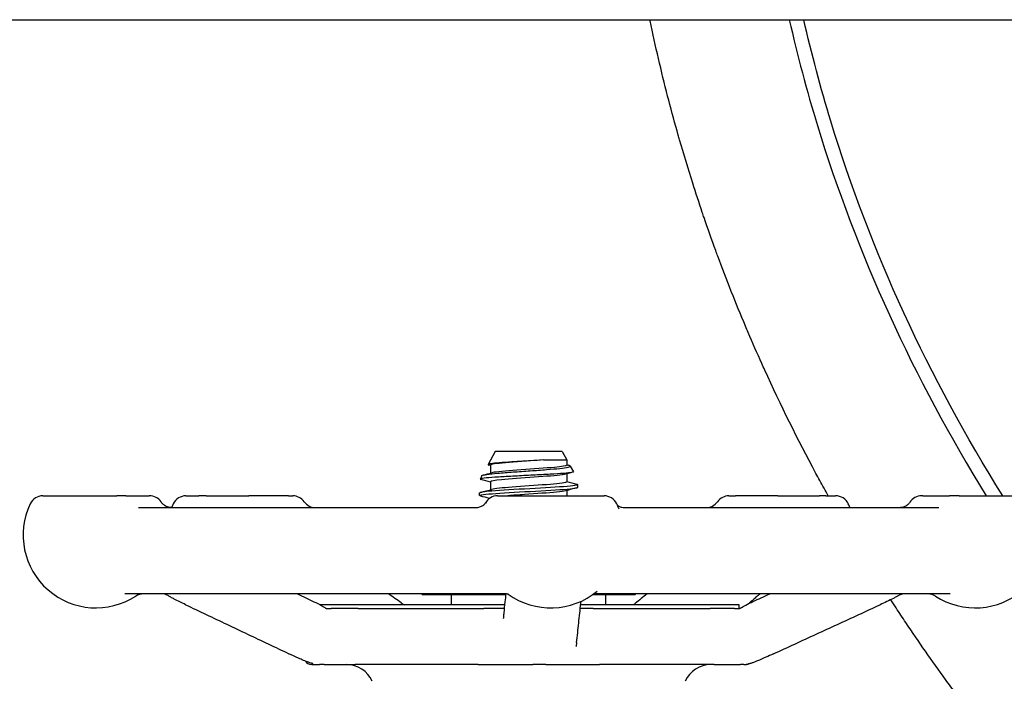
# Model space of a CAD drawing. Header units: inches. Extents: x 24 to 1128, y -69 to 748.
# Tile 557 of 656: x 960.77 to 965.15, y 307.66 to 310.61. Entities that reach past the tile are written whole.
import ezdxf

# ---------------------------------------------------------------- set-up
doc = ezdxf.new("R2010")
doc.units = ezdxf.units.IN
doc.header["$LTSCALE"] = 32
doc.header["$MEASUREMENT"] = 0
doc.layers.add('Visible (ANSI)', color=7, linetype='Continuous', lineweight=30)

msp = doc.modelspace()

# ---------------------------------------------------------------- linework, layer by layer
at = {"layer": 'Visible (ANSI)'}
for p, q in [((902.45453, 310.60867), (979.45453, 310.60867)), ((962.88536, 308.68267), (962.85328, 308.62464)), ((963.1837, 308.68267), (962.88536, 308.68267)), ((963.1837, 308.68267), (963.20453, 308.645)), ((962.86453, 308.62173), (962.86453, 308.5862)), ((963.10088, 308.645), (963.20453, 308.645)), ((963.20453, 308.645), (963.20453, 308.62173)), ((963.21954, 308.61785), (963.23372, 308.59221)), ((962.8256, 308.5746), (962.81741, 308.55978)), ((963.20453, 308.58312), (963.20453, 308.54759)), ((962.86453, 308.54759), (962.86453, 308.51206)), ((963.25328, 308.52313), (963.25328, 308.53499)), ((960.86854, 308.48517), (961.19821, 308.48517)), ((961.23882, 308.48517), (961.19821, 308.48517)), ((961.23882, 308.48517), (961.34231, 308.48517)), ((961.34407, 308.48517), (961.34231, 308.48517)), ((961.50663, 308.48517), (961.56468, 308.48517)), ((961.59653, 308.48517), (961.56468, 308.48517)), ((961.59653, 308.48517), (961.78716, 308.48517)), ((961.96351, 308.48517), (961.78716, 308.48517)), ((961.96351, 308.48517), (961.98246, 308.48517)), ((962.81578, 308.48606), (962.81578, 308.49792)), ((962.89603, 308.48517), (962.89596, 308.48517)), ((962.89603, 308.48517), (963.37036, 308.48517)), ((963.20453, 308.50898), (963.20453, 308.48517)), ((963.92697, 308.48517), (963.95583, 308.48517)), ((964.1449, 308.48517), (963.95583, 308.48517)), ((964.1449, 308.48517), (964.33017, 308.48517)), ((964.35879, 308.48517), (964.33017, 308.48517)), ((964.35879, 308.48517), (964.40281, 308.48517)), ((964.7918, 308.48517), (964.78639, 308.48517)), ((964.7918, 308.48517), (964.91076, 308.48517)), ((964.95313, 308.48517), (964.91076, 308.48517)), ((964.95313, 308.48517), (965.2615, 308.48517)), ((961.29561, 308.43267), (962.79832, 308.43267)), ((963.46066, 308.43267), (964.86231, 308.43267)), ((962.92829, 308.04767), (961.23363, 308.04767)), ((962.55953, 308.04554), (962.5564, 308.04767)), ((962.55953, 308.04554), (962.58189, 308.04554)), ((962.58189, 308.04554), (962.93292, 308.04554)), ((962.69078, 307.99829), (962.69078, 308.04554)), ((962.93292, 308.04554), (962.93354, 308.04554)), ((963.32186, 308.04554), (963.38557, 308.04554)), ((964.91303, 308.04767), (963.33234, 308.04767)), ((963.37828, 307.99829), (963.37828, 308.04554)), ((963.38557, 308.04554), (963.50953, 308.04554)), ((963.50953, 308.04554), (963.51266, 308.04767)), ((962.92845, 307.99829), (962.1059, 307.99829)), ((963.97203, 307.99829), (963.26614, 307.99829)), ((963.97203, 307.98283), (963.97203, 307.99829)), ((962.27448, 307.98267), (962.15317, 307.98267)), ((962.27448, 307.98267), (962.83403, 307.98267)), ((962.27448, 307.98267), (962.83403, 307.98267)), ((962.92678, 307.98267), (962.83403, 307.98267)), ((963.32164, 307.98267), (963.26445, 307.98267)), ((963.32164, 307.98267), (963.84356, 307.98267)), ((963.32164, 307.98267), (963.84356, 307.98267)), ((963.95242, 307.98267), (963.84356, 307.98267)), ((962.06879, 307.73267), (962.06578, 307.73267)), ((962.06879, 307.73267), (962.10178, 307.73267)), ((962.12257, 307.73267), (962.10178, 307.73267)), ((962.12257, 307.73267), (962.26051, 307.73267)), ((962.80867, 307.73267), (962.26051, 307.73267)), ((962.80867, 307.73267), (963.0524, 307.73267)), ((963.11103, 307.73267), (963.0524, 307.73267)), ((963.11103, 307.73267), (963.34939, 307.73267)), ((963.86068, 307.73267), (963.34939, 307.73267)), ((963.86068, 307.73267), (963.97832, 307.73267)), ((963.99377, 307.73267), (963.97832, 307.73267)), ((963.99377, 307.73267), (964.00462, 307.73267))]:
    msp.add_line(p, q, dxfattribs=at)
for centre, radius, start, end in [((960.86854, 308.42267), 0.0625, 90, 154.62307), ((961.34407, 308.42267), 0.0625, 34.46729, 90), ((961.50663, 308.42267), 0.0625, 90, 154.62307), ((961.98246, 308.42267), 0.0625, 35.45054, 90), ((962.89596, 308.42267), 0.0625, 90, 151.08084), ((963.37036, 308.42267), 0.0625, 25.37693, 90), ((963.92697, 308.42267), 0.0625, 90, 144.54946), ((964.40281, 308.42267), 0.0625, 25.37693, 90), ((964.7864, 308.42267), 0.0625, 90, 147.2743), ((961.10571, 308.31017), 0.325, 154.62307, 302.99589), ((961.7438, 308.31017), 0.325, 154.62307, 157.8564), ((962.08428, 308.49517), 0.0625, 215.45054, 270), ((963.13319, 308.31017), 0.325, 20.67071, 25.37693), ((963.82515, 308.49517), 0.0625, 270, 324.54946), ((964.16563, 308.31017), 0.325, 22.14322, 25.37693), ((965.02433, 308.31017), 0.325, 237.00411, 25.37693), ((961.31674, 307.98517), 0.0625, 90, 122.99589), ((963.13319, 308.31017), 0.325, 234.08441, 309.50864), ((964.8133, 307.98517), 0.0625, 57.00411, 90), ((964.16563, 308.31017), 0.325, 244.98517, 246.04872), ((962.06578, 307.76392), 0.03125, 210.66159, 270), ((962.22203, 307.60767), 0.125, 23.57818, 90), ((963.84703, 307.60767), 0.125, 90, 156.42182)]:
    msp.add_arc(centre, radius, start, end, dxfattribs=at)
for points, knots in [([(964.3698, 308.48517), (964.35717, 308.50787), (964.34465, 308.53064), (964.33224, 308.55347), (964.32648, 308.56406), (964.32075, 308.57467), (964.31505, 308.58529), (964.23401, 308.73607), (964.15774, 308.88978), (964.08668, 309.04601), (964.08229, 309.05566), (964.07792, 309.06531), (964.07358, 309.07498), (964.05286, 309.12103), (964.03259, 309.1673), (964.01279, 309.21378), (964.00887, 309.22297), (964.00497, 309.23217), (964.00109, 309.24138), (963.9576, 309.34457), (963.91638, 309.44875), (963.87754, 309.5538), (963.8745, 309.56203), (963.87147, 309.57027), (963.86845, 309.57851), (963.85056, 309.62741), (963.83319, 309.6765), (963.81634, 309.72575), (963.81368, 309.73353), (963.81103, 309.74131), (963.8084, 309.74909), (963.79378, 309.79228), (963.77957, 309.8356), (963.76576, 309.87904), (963.74531, 309.94335), (963.7257, 310.00812), (963.70693, 310.07334), (963.70497, 310.08018), (963.70301, 310.08701), (963.70106, 310.09386), (963.68638, 310.14547), (963.67226, 310.19727), (963.6587, 310.24924), (963.65709, 310.25545), (963.65547, 310.26166), (963.65387, 310.26788), (963.62521, 310.379), (963.59917, 310.49088), (963.57581, 310.60335), (963.57544, 310.60513), (963.57508, 310.6069), (963.57471, 310.60867)], [0.653635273, 0.653635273, 0.653635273, 0.653635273, 0.654907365, 0.654907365, 0.654907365, 0.65549729, 0.65549729, 0.65549729, 0.663872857, 0.663872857, 0.663872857, 0.664389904, 0.664389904, 0.664389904, 0.666853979, 0.666853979, 0.666853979, 0.667341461, 0.667341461, 0.667341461, 0.672803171, 0.672803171, 0.672803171, 0.673231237, 0.673231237, 0.673231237, 0.675770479, 0.675770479, 0.675770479, 0.676171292, 0.676171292, 0.676171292, 0.678395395, 0.678395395, 0.678395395, 0.681687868, 0.681687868, 0.681687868, 0.682032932, 0.682032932, 0.682032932, 0.684636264, 0.684636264, 0.684636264, 0.68494738, 0.68494738, 0.68494738, 0.690510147, 0.690510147, 0.690510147, 0.690597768, 0.690597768, 0.690597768, 0.690597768]), ([(964.19629, 310.6087), (964.23216, 310.45039), (964.27392, 310.29313), (964.49677, 309.56309), (964.75068, 309.00791), (965.07398, 308.48518)], [-6.10854564, -6.10854564, -6.10854564, -6.10854564, -6.05008592, -6.05008592, -5.8347456, -5.8347456, -5.8347456, -5.8347456]), ([(965.14759, 308.48517), (964.81723, 309.01312), (964.55859, 309.57463), (964.33553, 310.30539), (964.29521, 310.45656), (964.26038, 310.6087)], [5.83018614, 5.83018614, 5.83018614, 5.83018614, 6.05008592, 6.05008592, 6.10682692, 6.10682692, 6.10682692, 6.10682692]), ([(962.8256, 308.5746), (962.82572, 308.57481), (962.82591, 308.57501), (962.82838, 308.57701), (962.83581, 308.57878), (962.86022, 308.58237), (962.87683, 308.58415), (962.91698, 308.58774), (962.94004, 308.58952), (962.98952, 308.59311), (963.01542, 308.59488), (963.06661, 308.59847), (963.09141, 308.60025), (963.13663, 308.60384), (963.15669, 308.60562), (963.18941, 308.60921), (963.20187, 308.61098), (963.21761, 308.61457), (963.22087, 308.61635), (963.21846, 308.61918), (963.21609, 308.62019), (963.21225, 308.62121)], [-2.471323, -2.471323, -2.471323, -2.471323, -2.4471425, -2.4471425, -2.2417348, -2.2417348, -2.0391858, -2.0391858, -1.8394961, -1.8394961, -1.6426663, -1.6426663, -1.4486971, -1.4486971, -1.2575891, -1.2575891, -1.0693429, -1.0693429, -0.8839593, -0.8839593, -0.7797575, -0.7797575, -0.7797575, -0.7797575]), ([(963.10088, 308.645), (963.08231, 308.64376), (963.06234, 308.64253), (963.01941, 308.63995), (962.99679, 308.63862), (962.95357, 308.63593), (962.93342, 308.6346), (962.89835, 308.6319), (962.88382, 308.63057), (962.86244, 308.62788), (962.85589, 308.62655), (962.85229, 308.62417), (962.85347, 308.62314), (962.85733, 308.62212)], [-4.2480515, -4.2480515, -4.2480515, -4.2480515, -4.0909216, -4.0909216, -3.9177275, -3.9177275, -3.7423694, -3.7423694, -3.5648477, -3.5648477, -3.385163, -3.385163, -3.2453713, -3.2453713, -3.2453713, -3.2453713]), ([(963.10088, 308.645), (963.05212, 308.64132), (962.99366, 308.63765), (962.94806, 308.63397), (962.90246, 308.6303), (962.87085, 308.62662), (962.86543, 308.62294), (962.86483, 308.62254), (962.86455, 308.62214), (962.86458, 308.62173)], [13.736211, 13.736211, 13.736211, 13.736211, 14.6708098, 14.6708098, 14.6708098, 15.6053465, 15.6053465, 15.6053465, 15.7079633, 15.7079633, 15.7079633, 15.7079633]), ([(963.20448, 308.62173), (963.20426, 308.61846), (963.18384, 308.61519), (963.14895, 308.61191), (963.10978, 308.60823), (963.05332, 308.60456), (963.00137, 308.60088), (962.94943, 308.59721), (962.90327, 308.59353), (962.88072, 308.58985), (962.87643, 308.58916), (962.87302, 308.58846), (962.87047, 308.58776)], [12.5663706, 12.5663706, 12.5663706, 12.5663706, 13.3988567, 13.3988567, 13.3988567, 14.3334779, 14.3334779, 14.3334779, 15.268037, 15.268037, 15.268037, 15.445753, 15.445753, 15.445753, 15.445753]), ([(963.23372, 308.59221), (963.23431, 308.59114), (963.23168, 308.59008), (963.21859, 308.58766), (963.20636, 308.58633), (963.17341, 308.58364), (963.15291, 308.5823), (963.10616, 308.57961), (963.08031, 308.57828), (963.02658, 308.57559), (962.99919, 308.57426), (962.94648, 308.57157), (962.92169, 308.57024), (962.87804, 308.56755), (962.85966, 308.56622), (962.83188, 308.56353), (962.82284, 308.5622), (962.81624, 308.55978), (962.81682, 308.55872), (962.82085, 308.55765)], [-1.8294571, -1.8294571, -1.8294571, -1.8294571, -1.6707361, -1.6707361, -1.469445, -1.469445, -1.2659958, -1.2659958, -1.0603886, -1.0603886, -0.8526241, -0.8526241, -0.6427026, -0.6427026, -0.4306244, -0.4306244, -0.2163901, -0.2163901, -0.0441233, -0.0441233, -0.0441233, -0.0441233]), ([(963.19854, 308.58157), (963.19523, 308.58066), (963.19046, 308.57975), (963.18426, 308.57884), (963.15919, 308.57517), (963.1112, 308.57149), (963.0588, 308.56782), (963.00641, 308.56414), (962.95089, 308.56047), (962.91366, 308.5568), (962.88259, 308.55373), (962.86489, 308.55066), (962.86463, 308.54759)], [19.1117662, 19.1117662, 19.1117662, 19.1117662, 19.3428758, 19.3428758, 19.3428758, 20.2771046, 20.2771046, 20.2771046, 21.2112724, 21.2112724, 21.2112724, 21.9911486, 21.9911486, 21.9911486, 21.9911486]), ([(962.82071, 308.48364), (962.81498, 308.48514), (962.81429, 308.48664), (962.81915, 308.48814), (962.83035, 308.49159), (962.87074, 308.49504), (962.92637, 308.49849), (962.9818, 308.50193), (963.05131, 308.50537), (963.11105, 308.50881), (963.1706, 308.51224), (963.21934, 308.51567), (963.24064, 308.5191), (963.24899, 308.52044), (963.25305, 308.52179), (963.25298, 308.52313)], [-28.4799629, -28.4799629, -28.4799629, -28.4799629, -28.0985528, -28.0985528, -28.0985528, -27.2207324, -27.2207324, -27.2207324, -26.3461896, -26.3461896, -26.3461896, -25.4743607, -25.4743607, -25.4743607, -25.1327412, -25.1327412, -25.1327412, -25.1327412]), ([(963.24862, 308.53741), (963.25027, 308.53699), (963.25149, 308.53656), (963.25225, 308.53613), (963.25845, 308.53268), (963.23502, 308.52923), (963.19003, 308.52578), (963.14504, 308.52233), (963.07936, 308.51888), (963.01564, 308.51543), (962.95193, 308.51198), (962.89138, 308.50853), (962.85489, 308.50508), (962.82963, 308.50269), (962.81622, 308.5003), (962.81602, 308.49792)], [18.6439269, 18.6439269, 18.6439269, 18.6439269, 18.7524691, 18.7524691, 18.7524691, 19.6296647, 19.6296647, 19.6296647, 20.5068064, 20.5068064, 20.5068064, 21.3838943, 21.3838943, 21.3838943, 21.9911486, 21.9911486, 21.9911486, 21.9911486]), ([(963.20443, 308.54759), (963.20449, 308.54698), (963.20384, 308.54637), (963.20247, 308.54575), (963.19424, 308.54208), (963.16005, 308.5384), (963.1131, 308.53473), (963.06616, 308.53105), (963.0076, 308.52738), (962.96002, 308.5237), (962.91648, 308.52034), (962.8831, 308.51698), (962.87037, 308.51362)], [18.8495559, 18.8495559, 18.8495559, 18.8495559, 19.0056553, 19.0056553, 19.0056553, 19.9399062, 19.9399062, 19.9399062, 20.874096, 20.874096, 20.874096, 21.7289383, 21.7289383, 21.7289383, 21.7289383]), ([(963.1984, 308.50743), (963.19125, 308.50552), (963.17785, 308.5036), (963.1591, 308.50169), (963.12309, 308.49802), (963.06821, 308.49435), (963.01562, 308.49067), (962.98935, 308.48884), (962.96398, 308.487), (962.94184, 308.48517)], [25.3949515, 25.3949515, 25.3949515, 25.3949515, 25.8812012, 25.8812012, 25.8812012, 26.8150062, 26.8150062, 26.8150062, 27.2814663, 27.2814663, 27.2814663, 27.2814663]), ([(961.44326, 308.43267), (961.44046, 308.43267), (961.43744, 308.43288), (961.43106, 308.43392), (961.4277, 308.43475), (961.42082, 308.43719), (961.41731, 308.4388), (961.41044, 308.44291), (961.40709, 308.44541), (961.40088, 308.45119), (961.39804, 308.45448), (961.3956, 308.45804)], [0, 0, 0, 0, 0.02073024, 0.02073024, 0.04146048, 0.04146048, 0.06219072, 0.06219072, 0.08292096, 0.08292096, 0.1036512, 0.1036512, 0.1036512, 0.1036512]), ([(962.79832, 308.43267), (962.80492, 308.43267), (962.81101, 308.43383), (962.82172, 308.43726), (962.82604, 308.43961), (962.83283, 308.44404), (962.83516, 308.44611), (962.8385, 308.44939), (962.83952, 308.45061), (962.84095, 308.45244), (962.84127, 308.45295), (962.84138, 308.45312), (962.84138, 308.45312), (962.84138, 308.45312)], [0, 0, 0, 0, 0.01956218, 0.01956218, 0.04214322, 0.04214322, 0.06689766, 0.06689766, 0.09171423, 0.09171423, 0.1193718, 0.1193718, 0.11941348, 0.11941348, 0.11941348, 0.11941348]), ([(963.42961, 308.44344), (963.42968, 308.44338), (963.42975, 308.44332), (963.43118, 308.44209), (963.43322, 308.4405), (963.43956, 308.43699), (963.44397, 308.43506), (963.45297, 308.43312), (963.45671, 308.43267), (963.46066, 308.43267)], [0.416667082, 0.416667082, 0.416667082, 0.416667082, 0.418381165, 0.418381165, 0.451270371, 0.451270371, 0.484674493, 0.484674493, 0.504153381, 0.504153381, 0.504153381, 0.504153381]), ([(964.73382, 308.45646), (964.73101, 308.45208), (964.72799, 308.44868), (964.72199, 308.44313), (964.719, 308.44099), (964.71316, 308.43756), (964.71032, 308.43627), (964.70483, 308.43433), (964.70219, 308.43368), (964.69717, 308.43284), (964.6948, 308.43267), (964.69259, 308.43267)], [0.67900898, 0.67900898, 0.67900898, 0.67900898, 0.71629003, 0.71629003, 0.75357109, 0.75357109, 0.79085214, 0.79085214, 0.82813319, 0.82813319, 0.86541425, 0.86541425, 0.86541425, 0.86541425]), ([(961.41125, 308.04742), (961.41125, 308.04742), (961.41122, 308.04743), (961.411, 308.04744), (961.41086, 308.04745), (961.41047, 308.04747), (961.41035, 308.04747), (961.41013, 308.04748), (961.41005, 308.04749), (961.40986, 308.04749), (961.40976, 308.0475), (961.40955, 308.04751), (961.40943, 308.04751), (961.40918, 308.04752), (961.40906, 308.04752), (961.40867, 308.04753), (961.40841, 308.04754), (961.40767, 308.04756), (961.4072, 308.04757), (961.40503, 308.04761), (961.40361, 308.04762), (961.40056, 308.04765), (961.399, 308.04766), (961.39646, 308.04766), (961.39547, 308.04767), (961.39399, 308.04767), (961.39349, 308.04767), (961.3926, 308.04767), (961.39224, 308.04767), (961.39173, 308.04767), (961.39168, 308.04767), (961.39161, 308.04767), (961.3916, 308.04767), (961.39159, 308.04767), (961.39158, 308.04767), (961.39133, 308.04767), (961.39109, 308.04767), (961.39085, 308.04767)], [0.378257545, 0.378257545, 0.378257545, 0.378257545, 0.386657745, 0.386657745, 0.392554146, 0.392554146, 0.394496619, 0.394496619, 0.39546607, 0.39546607, 0.396437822, 0.396437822, 0.397411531, 0.397411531, 0.398384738, 0.398384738, 0.400350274, 0.400350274, 0.404274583, 0.404274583, 0.419969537, 0.419969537, 0.438754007, 0.438754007, 0.450767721, 0.450767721, 0.456774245, 0.456774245, 0.461283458, 0.461283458, 0.461769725, 0.461769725, 0.461830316, 0.461830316, 0.461891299, 0.461891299, 0.463727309, 0.463727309, 0.463727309, 0.463727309]), ([(961.50479, 307.99948), (961.48742, 308.00773), (961.47021, 308.01608), (961.44924, 308.02721), (961.44414, 308.03), (961.43507, 308.0351), (961.43105, 308.03744), (961.42425, 308.0413), (961.42164, 308.04276), (961.41782, 308.04467), (961.41657, 308.04527), (961.41468, 308.04608), (961.41397, 308.04637), (961.41281, 308.04681), (961.41235, 308.04697), (961.41132, 308.0473), (961.41096, 308.0474), (961.41073, 308.04745)], [0, 0, 0, 0, 0.15497359, 0.15497359, 0.20636211, 0.20636211, 0.24491806, 0.24491806, 0.26745771, 0.26745771, 0.27822563, 0.27822563, 0.28608386, 0.28608386, 0.29389274, 0.29389274, 0.30858895, 0.30858895, 0.30858895, 0.30858895]), ([(962.92466, 307.96316), (962.9264, 307.97928), (962.92814, 307.99541), (962.93116, 308.02349), (962.93245, 308.03544), (962.93374, 308.0474)], [0.77160372, 0.77160372, 0.77160372, 0.77160372, 1.07474202, 1.07474202, 1.29924856, 1.29924856, 1.29924856, 1.29924856]), ([(962.94611, 308.04442), (962.94544, 308.04471), (962.94435, 308.04514), (962.94095, 308.04616), (962.93878, 308.04673), (962.93361, 308.04745), (962.93122, 308.04767), (962.92829, 308.04767)], [0.52279542, 0.52279542, 0.52279542, 0.52279542, 0.545370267, 0.545370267, 0.565399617, 0.565399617, 0.577961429, 0.577961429, 0.577961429, 0.577961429]), ([(963.33234, 308.04767), (963.32893, 308.04767), (963.32651, 308.04734), (963.32435, 308.04696), (963.32398, 308.04689), (963.32365, 308.04682)], [0, 0, 0, 0, 0.023018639, 0.023018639, 0.0282285, 0.0282285, 0.0282285, 0.0282285]), ([(964.06625, 308.04767), (964.06509, 308.04691), (964.06389, 308.04608), (964.05876, 308.04234), (964.0549, 308.03912), (964.04617, 308.03151), (964.04132, 308.02702), (964.03017, 308.01715), (964.02315, 308.01149), (964.01808, 308.00737)], [0.29203731, 0.29203731, 0.29203731, 0.29203731, 0.30796327, 0.30796327, 0.36147562, 0.36147562, 0.43281014, 0.43281014, 0.51871093, 0.51871093, 0.51871093, 0.51871093]), ([(964.72127, 308.04767), (964.721, 308.04767), (964.72073, 308.04767), (964.72044, 308.04767), (964.72043, 308.04767), (964.7204, 308.04767), (964.72038, 308.04767), (964.72015, 308.04767), (964.71999, 308.04767), (964.71964, 308.04767), (964.71947, 308.04767), (964.71884, 308.04767), (964.7184, 308.04767), (964.71708, 308.04767), (964.7162, 308.04766), (964.71383, 308.04766), (964.71232, 308.04765), (964.70931, 308.04761), (964.70788, 308.04759), (964.70559, 308.04753), (964.70509, 308.04752), (964.70427, 308.04749), (964.70397, 308.04747), (964.70354, 308.04746), (964.7034, 308.04745), (964.70312, 308.04744), (964.70299, 308.04743), (964.70262, 308.04741), (964.70241, 308.0474), (964.70188, 308.04736), (964.70163, 308.04735), (964.70121, 308.04731), (964.70104, 308.0473), (964.70008, 308.04721), (964.69991, 308.04717), (964.69928, 308.04706), (964.699, 308.04701), (964.69811, 308.04678), (964.69754, 308.04664), (964.69601, 308.0461), (964.69536, 308.04586), (964.69417, 308.04537), (964.69374, 308.04519), (964.69268, 308.04471), (964.69203, 308.0444), (964.6905, 308.04366), (964.68962, 308.04321), (964.68705, 308.04186), (964.68539, 308.04095), (964.68021, 308.03811), (964.6769, 308.0363), (964.66916, 308.03216), (964.66472, 308.02985), (964.6421, 308.01832), (964.62153, 308.00867), (964.60089, 307.99916)], [0, 0, 0, 0, 0.00208123, 0.00208123, 0.00221764, 0.00221764, 0.00235291, 0.00235291, 0.0045185, 0.0045185, 0.00681506, 0.00681506, 0.01293884, 0.01293884, 0.02519684, 0.02519684, 0.04558059, 0.04558059, 0.06315717, 0.06315717, 0.06756336, 0.06756336, 0.06977046, 0.06977046, 0.0708594, 0.0708594, 0.07194756, 0.07194756, 0.07413729, 0.07413729, 0.07849588, 0.07849588, 0.08337042, 0.08337042, 0.11145431, 0.11145431, 0.13020098, 0.13020098, 0.14776646, 0.14776646, 0.15657327, 0.15657327, 0.16091868, 0.16091868, 0.16677011, 0.16677011, 0.17454087, 0.17454087, 0.1895698, 0.1895698, 0.223438, 0.223438, 0.26855419, 0.26855419, 0.44693997, 0.44693997, 0.44693997, 0.44693997]), ([(961.50479, 307.99948), (961.53551, 307.98488), (961.56623, 307.97029), (961.62768, 307.9411), (961.6584, 307.92651), (961.71985, 307.89734), (961.75057, 307.88275), (961.81203, 307.85358), (961.84276, 307.839), (961.90422, 307.80984), (961.93495, 307.79527), (961.96569, 307.7807)], [0.9601047, 0.9601047, 0.9601047, 0.9601047, 1.233998, 1.233998, 1.5078914, 1.5078914, 1.7817848, 1.7817848, 2.0556781, 2.0556781, 2.3295715, 2.3295715, 2.3295715, 2.3295715]), ([(962.07717, 308.01293), (962.0889, 308.00737), (962.10036, 308.00165), (962.1153, 307.99283), (962.11921, 307.99042), (962.12461, 307.98717), (962.12609, 307.98629), (962.12863, 307.98484), (962.12971, 307.98424), (962.13128, 307.98341), (962.13184, 307.98313), (962.13286, 307.98263), (962.1333, 307.98243), (962.13389, 307.98217), (962.13406, 307.9821), (962.13426, 307.98202), (962.1343, 307.98201), (962.1343, 307.98201)], [0, 0, 0, 0, 0.10474171, 0.10474171, 0.14093521, 0.14093521, 0.15449192, 0.15449192, 0.16471611, 0.16471611, 0.17102308, 0.17102308, 0.17849198, 0.17849198, 0.1854649, 0.1854649, 0.19170635, 0.19170635, 0.19170635, 0.19170635]), ([(962.46639, 308.00746), (962.46866, 308.00585), (962.47153, 308.00386), (962.47592, 308.00062), (962.47744, 307.99946), (962.47894, 307.99829)], [0, 0, 0, 0, 0.033112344, 0.033112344, 0.050501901, 0.050501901, 0.050501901, 0.050501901]), ([(963.24805, 307.83047), (963.24962, 307.84504), (963.25119, 307.85961), (963.25434, 307.88877), (963.25591, 307.90335), (963.25905, 307.93251), (963.26062, 307.9471), (963.26377, 307.97628), (963.26534, 307.99087), (963.26723, 308.00844), (963.26755, 308.01141), (963.26787, 308.01439)], [0.7332962, 0.7332962, 0.7332962, 0.7332962, 1.0071895, 1.0071895, 1.2810829, 1.2810829, 1.5549762, 1.5549762, 1.8288696, 1.8288696, 1.8847241, 1.8847241, 1.8847241, 1.8847241]), ([(963.50122, 307.99829), (963.50139, 307.99844), (963.50157, 307.99859), (963.50373, 308.00042), (963.50574, 308.00204), (963.5082, 308.00401), (963.50888, 308.00456), (963.50951, 308.00506)], [0.369790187, 0.369790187, 0.369790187, 0.369790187, 0.371993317, 0.371993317, 0.397057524, 0.397057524, 0.40805669, 0.40805669, 0.40805669, 0.40805669]), ([(963.97562, 307.98292), (963.97562, 307.98292), (963.97563, 307.98292), (963.9757, 307.98294), (963.97582, 307.98298), (963.97625, 307.98316), (963.9765, 307.98326), (963.97719, 307.98356), (963.97766, 307.98378), (963.97871, 307.9843), (963.97927, 307.98459), (963.9807, 307.98534), (963.98161, 307.98584), (963.98519, 307.98786), (963.98794, 307.9895), (963.99473, 307.99349), (963.99874, 307.99578), (964.01253, 308.00327), (964.02319, 308.00832), (964.0339, 308.01325)], [0.14183772, 0.14183772, 0.14183772, 0.14183772, 0.14607956, 0.14607956, 0.15657381, 0.15657381, 0.16360701, 0.16360701, 0.17078889, 0.17078889, 0.17683828, 0.17683828, 0.18529246, 0.18529246, 0.21005388, 0.21005388, 0.24840144, 0.24840144, 0.34101643, 0.34101643, 0.34101643, 0.34101643]), ([(964.12543, 307.78038), (964.15713, 307.79495), (964.18884, 307.80953), (964.25224, 307.83868), (964.28394, 307.85326), (964.34734, 307.88243), (964.37904, 307.89702), (964.44243, 307.9262), (964.47412, 307.94079), (964.53751, 307.96997), (964.5692, 307.98457), (964.60089, 307.99916)], [0.4228722, 0.4228722, 0.4228722, 0.4228722, 0.6967656, 0.6967656, 0.970659, 0.970659, 1.2445523, 1.2445523, 1.5184457, 1.5184457, 1.792339, 1.792339, 1.792339, 1.792339]), ([(979.45453, 304.63906), (979.3894, 304.60781), (979.32397, 304.57719), (979.25827, 304.54719), (979.24826, 304.54262), (979.23824, 304.53806), (979.22821, 304.53352), (979.03399, 304.44552), (978.83741, 304.36298), (978.63913, 304.28593), (978.62977, 304.28229), (978.62041, 304.27867), (978.61105, 304.27506), (978.51525, 304.23811), (978.41906, 304.20244), (978.32255, 304.16806), (978.31379, 304.16493), (978.30502, 304.16182), (978.29625, 304.15872), (978.27624, 304.15164), (978.25621, 304.14462), (978.23617, 304.13765), (978.05144, 304.0734), (977.86495, 304.01359), (977.67704, 303.95822), (977.66972, 303.95607), (977.66239, 303.95392), (977.65507, 303.95177), (977.57074, 303.9271), (977.48612, 303.90331), (977.40125, 303.88043), (977.38376, 303.87571), (977.36625, 303.87103), (977.34874, 303.86639), (977.34207, 303.86462), (977.33539, 303.86286), (977.32872, 303.8611), (977.11477, 303.80479), (976.89928, 303.75415), (976.68273, 303.70919), (976.67718, 303.70804), (976.67163, 303.70689), (976.66608, 303.70574), (976.55951, 303.68376), (976.45269, 303.66316), (976.34567, 303.64392), (976.34065, 303.64302), (976.33562, 303.64212), (976.3306, 303.64122), (976.27521, 303.63133), (976.21978, 303.62181), (976.1643, 303.61265), (975.99828, 303.58526), (975.8317, 303.56111), (975.66473, 303.5402), (975.661, 303.53973), (975.65726, 303.53926), (975.65353, 303.5388), (975.54301, 303.52506), (975.43232, 303.51274), (975.32151, 303.50184), (975.31851, 303.50154), (975.3155, 303.50125), (975.3125, 303.50095), (975.086, 303.47882), (974.85902, 303.46262), (974.63165, 303.4523), (974.63026, 303.45223), (974.62887, 303.45217), (974.62748, 303.45211), (974.5136, 303.44698), (974.39965, 303.44332), (974.28567, 303.44115), (974.28508, 303.44114), (974.2845, 303.44113), (974.28391, 303.44112), (974.20043, 303.43954), (974.11693, 303.43875), (974.03343, 303.43876), (973.88774, 303.43877), (973.74203, 303.4412), (973.59639, 303.44604), (973.59537, 303.44608), (973.59435, 303.44611), (973.59332, 303.44615), (973.47984, 303.44995), (973.3664, 303.45522), (973.25305, 303.46196), (973.25124, 303.46207), (973.24943, 303.46218), (973.24762, 303.46228), (973.02088, 303.47586), (972.7945, 303.49532), (972.56883, 303.52066), (972.56551, 303.52104), (972.56219, 303.52141), (972.55887, 303.52179), (972.44861, 303.53426), (972.33851, 303.54813), (972.22863, 303.56342), (972.22458, 303.56398), (972.22054, 303.56455), (972.21649, 303.56511), (972.11179, 303.57978), (972.00729, 303.59572), (971.90302, 303.61294), (971.78072, 303.63314), (971.65861, 303.65512), (971.53677, 303.6789), (971.53137, 303.67995), (971.52596, 303.68101), (971.52056, 303.68207), (971.40879, 303.70403), (971.29725, 303.7275), (971.18603, 303.75247), (971.18, 303.75382), (971.17397, 303.75518), (971.16795, 303.75654), (971.00043, 303.79442), (970.83366, 303.83571), (970.66781, 303.88043), (970.6099, 303.89605), (970.5521, 303.91208), (970.49441, 303.92854), (970.48708, 303.93063), (970.47974, 303.93273), (970.47241, 303.93484), (970.3659, 303.96543), (970.25981, 303.99746), (970.1542, 304.03092), (970.14621, 304.03345), (970.13823, 304.03599), (970.13025, 304.03853), (970.0296, 304.07065), (969.9294, 304.10405), (969.82972, 304.13875), (969.71494, 304.17871), (969.60058, 304.22046), (969.48678, 304.264), (969.47754, 304.26754), (969.46829, 304.27109), (969.45905, 304.27466), (969.35883, 304.3133), (969.25904, 304.35334), (969.15978, 304.39477), (969.1501, 304.3988), (969.14043, 304.40286), (969.13077, 304.40692), (968.92513, 304.4934), (968.72178, 304.58587), (968.52146, 304.68423), (968.5112, 304.68927), (968.50095, 304.69432), (968.49071, 304.69939), (968.39683, 304.74584), (968.30363, 304.79359), (968.21118, 304.84262), (968.20067, 304.84819), (968.19017, 304.85379), (968.17968, 304.85939), (968.07867, 304.91338), (967.97856, 304.9689), (967.87946, 305.02594), (967.78159, 305.08226), (967.68439, 305.14024), (967.58797, 305.19986), (967.57698, 305.20666), (967.566, 305.21348), (967.55503, 305.22032), (967.47644, 305.26931), (967.39839, 305.31941), (967.32094, 305.37059), (967.30596, 305.38049), (967.29101, 305.39042), (967.27608, 305.4004), (967.26515, 305.4077), (967.25423, 305.41503), (967.24333, 305.42238), (967.15414, 305.48247), (967.06578, 305.54403), (966.97841, 305.60698), (966.87702, 305.68004), (966.77696, 305.75498), (966.6784, 305.83175), (966.66793, 305.8399), (966.65747, 305.84808), (966.64704, 305.85627), (966.56164, 305.92334), (966.47738, 305.99178), (966.39439, 306.06155), (966.38403, 306.07026), (966.37368, 306.07899), (966.36336, 306.08774), (966.28676, 306.15267), (966.21126, 306.21874), (966.13692, 306.28589), (966.04246, 306.37121), (965.94943, 306.45871), (965.85804, 306.54831), (965.84776, 306.55839), (965.8375, 306.5685), (965.82727, 306.57863), (965.75208, 306.65304), (965.67804, 306.72889), (965.60527, 306.80613), (965.59541, 306.81659), (965.58557, 306.82708), (965.57576, 306.83759), (965.42224, 307.00211), (965.27448, 307.17284), (965.13357, 307.34926), (965.12508, 307.35989), (965.11662, 307.37054), (965.10818, 307.3812), (965.04259, 307.46413), (964.97852, 307.54829), (964.91605, 307.63363), (964.90835, 307.64416), (964.90067, 307.6547), (964.89301, 307.66526), (964.83229, 307.74904), (964.77324, 307.83378), (964.71593, 307.9194), (964.70124, 307.94134), (964.68665, 307.96337), (964.67215, 307.98548), (964.66425, 307.99753), (964.65638, 308.00961), (964.64854, 308.02171)], [0.37071609, 0.37071609, 0.37071609, 0.37071609, 0.37431795, 0.37431795, 0.37431795, 0.37486693, 0.37486693, 0.37486693, 0.38550058, 0.38550058, 0.38550058, 0.38600227, 0.38600227, 0.38600227, 0.39113586, 0.39113586, 0.39113586, 0.39160203, 0.39160203, 0.39160203, 0.39266608, 0.39266608, 0.39266608, 0.40247456, 0.40247456, 0.40247456, 0.40285663, 0.40285663, 0.40285663, 0.40725602, 0.40725602, 0.40725602, 0.40816277, 0.40816277, 0.40816277, 0.40850818, 0.40850818, 0.40850818, 0.41958007, 0.41958007, 0.41958007, 0.4198637, 0.4198637, 0.4198637, 0.4253113, 0.4253113, 0.4253113, 0.42556695, 0.42556695, 0.42556695, 0.42838578, 0.42838578, 0.42838578, 0.43682079, 0.43682079, 0.43682079, 0.43700942, 0.43700942, 0.43700942, 0.44259209, 0.44259209, 0.44259209, 0.4427435, 0.4427435, 0.4427435, 0.45415456, 0.45415456, 0.45415456, 0.45422436, 0.45422436, 0.45422436, 0.4599393, 0.4599393, 0.4599393, 0.45996873, 0.45996873, 0.45996873, 0.46415469, 0.46415469, 0.46415469, 0.47145886, 0.47145886, 0.47145886, 0.47151019, 0.47151019, 0.47151019, 0.4772018, 0.4772018, 0.4772018, 0.47729258, 0.47729258, 0.47729258, 0.48867808, 0.48867808, 0.48867808, 0.48884558, 0.48884558, 0.48884558, 0.49440932, 0.49440932, 0.49440932, 0.49461432, 0.49461432, 0.49461432, 0.49991637, 0.49991637, 0.49991637, 0.5061353, 0.5061353, 0.5061353, 0.50641119, 0.50641119, 0.50641119, 0.51211772, 0.51211772, 0.51211772, 0.51242705, 0.51242705, 0.51242705, 0.52102437, 0.52102437, 0.52102437, 0.52402644, 0.52402644, 0.52402644, 0.5244082, 0.5244082, 0.5244082, 0.52995405, 0.52995405, 0.52995405, 0.5303734, 0.5303734, 0.5303734, 0.53566253, 0.53566253, 0.53566253, 0.54175282, 0.54175282, 0.54175282, 0.5422477, 0.5422477, 0.5422477, 0.5476158, 0.5476158, 0.5476158, 0.54813913, 0.54813913, 0.54813913, 0.55927152, 0.55927152, 0.55927152, 0.55984166, 0.55984166, 0.55984166, 0.56506666, 0.56506666, 0.56506666, 0.56566069, 0.56566069, 0.56566069, 0.57137991, 0.57137991, 0.57137991, 0.57702743, 0.57702743, 0.57702743, 0.57767117, 0.57767117, 0.57767117, 0.58228285, 0.58228285, 0.58228285, 0.58317458, 0.58317458, 0.58317458, 0.5838272, 0.5838272, 0.5838272, 0.589166, 0.589166, 0.589166, 0.59536199, 0.59536199, 0.59536199, 0.59602014, 0.59602014, 0.59602014, 0.60140635, 0.60140635, 0.60140635, 0.60207884, 0.60207884, 0.60207884, 0.60706871, 0.60706871, 0.60706871, 0.61340896, 0.61340896, 0.61340896, 0.61412222, 0.61412222, 0.61412222, 0.61935995, 0.61935995, 0.61935995, 0.62006947, 0.62006947, 0.62006947, 0.63117187, 0.63117187, 0.63117187, 0.63184054, 0.63184054, 0.63184054, 0.63703892, 0.63703892, 0.63703892, 0.63768002, 0.63768002, 0.63768002, 0.64276595, 0.64276595, 0.64276595, 0.64406947, 0.64406947, 0.64406947, 0.64477999, 0.64477999, 0.64477999, 0.64477999]), ([(962.13246, 307.98283), (962.13269, 307.98282), (962.13293, 307.98281), (962.13384, 307.98279), (962.1345, 307.98277), (962.13582, 307.98275), (962.1365, 307.98274), (962.13898, 307.98271), (962.14071, 307.9827), (962.14412, 307.98268), (962.14579, 307.98268), (962.14831, 307.98267), (962.14915, 307.98267), (962.15063, 307.98267), (962.15125, 307.98267), (962.15203, 307.98267), (962.15212, 307.98267), (962.15223, 307.98267), (962.15225, 307.98267), (962.15229, 307.98267), (962.15231, 307.98267), (962.15234, 307.98267), (962.15236, 307.98267), (962.15263, 307.98267), (962.15289, 307.98267), (962.15316, 307.98267)], [0.287281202, 0.287281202, 0.287281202, 0.287281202, 0.289064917, 0.289064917, 0.294371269, 0.294371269, 0.300336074, 0.300336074, 0.316953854, 0.316953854, 0.333382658, 0.333382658, 0.341579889, 0.341579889, 0.347730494, 0.347730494, 0.348500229, 0.348500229, 0.348663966, 0.348663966, 0.348829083, 0.348829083, 0.348913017, 0.348913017, 0.351147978, 0.351147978, 0.351147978, 0.351147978]), ([(962.92273, 307.93715), (962.92273, 307.93715), (962.92273, 307.93715), (962.92273, 307.93717), (962.92274, 307.93737), (962.9228, 307.93827), (962.92286, 307.93922), (962.923, 307.94173), (962.9231, 307.9434), (962.92333, 307.9473), (962.92347, 307.94956), (962.92384, 307.95465), (962.92408, 307.95754), (962.92442, 307.96094), (962.92451, 307.96176), (962.92461, 307.96272), (962.92464, 307.96295), (962.92466, 307.96316)], [0.39505215, 0.39505215, 0.39505215, 0.39505215, 0.39558435, 0.39558435, 0.40525064, 0.40525064, 0.42132108, 0.42132108, 0.44262059, 0.44262059, 0.47100407, 0.47100407, 0.50890401, 0.50890401, 0.52153513, 0.52153513, 0.52574122, 0.52574122, 0.52574122, 0.52574122]), ([(963.95244, 307.98267), (963.95273, 307.98267), (963.95303, 307.98267), (963.95333, 307.98267), (963.95334, 307.98267), (963.95337, 307.98267), (963.95339, 307.98267), (963.95348, 307.98267), (963.95354, 307.98267), (963.95367, 307.98267), (963.95373, 307.98267), (963.95455, 307.98267), (963.95524, 307.98267), (963.95686, 307.98267), (963.95777, 307.98267), (963.9612, 307.98268), (963.96368, 307.98269), (963.96735, 307.98273), (963.96841, 307.98274), (963.97004, 307.98277), (963.97055, 307.98278), (963.97163, 307.98282), (963.97222, 307.98283), (963.97314, 307.98287), (963.97346, 307.98289), (963.97391, 307.98291), (963.97406, 307.98292), (963.97447, 307.98295), (963.97473, 307.98296), (963.97519, 307.983), (963.97539, 307.98301), (963.97573, 307.98304), (963.97586, 307.98306), (963.976, 307.98307), (963.97602, 307.98307), (963.97605, 307.98308)], [0, 0, 0, 0, 0.002309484, 0.002309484, 0.002382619, 0.002382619, 0.002528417, 0.002528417, 0.003107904, 0.003107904, 0.003704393, 0.003704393, 0.011074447, 0.011074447, 0.020897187, 0.020897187, 0.048314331, 0.048314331, 0.058957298, 0.058957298, 0.063589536, 0.063589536, 0.068304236, 0.068304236, 0.070655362, 0.070655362, 0.071816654, 0.071816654, 0.074166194, 0.074166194, 0.077036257, 0.077036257, 0.08007559, 0.08007559, 0.080855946, 0.080855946, 0.080855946, 0.080855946]), ([(963.24805, 307.83047), (963.24795, 307.82951), (963.2478, 307.82818), (963.24739, 307.82481), (963.24707, 307.82258), (963.24633, 307.81847), (963.24593, 307.81661), (963.24544, 307.81434), (963.24528, 307.81364), (963.24513, 307.81298), (963.2451, 307.81283), (963.24509, 307.81276), (963.24508, 307.81276), (963.24508, 307.81276)], [0, 0, 0, 0, 0.018818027, 0.018818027, 0.042443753, 0.042443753, 0.063358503, 0.063358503, 0.07651892, 0.07651892, 0.08373261, 0.08373261, 0.085554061, 0.085554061, 0.085554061, 0.085554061]), ([(962.07263, 307.73618), (962.07263, 307.73618), (962.07259, 307.73619), (962.0724, 307.73624), (962.07228, 307.73627), (962.07197, 307.73636), (962.07184, 307.73639), (962.07153, 307.73648), (962.07134, 307.73653), (962.07092, 307.73665), (962.07068, 307.73671), (962.06996, 307.73691), (962.06945, 307.73706), (962.0671, 307.73773), (962.0654, 307.73825), (962.06034, 307.73987), (962.05692, 307.74106), (962.0462, 307.745), (962.03861, 307.74806), (962.02338, 307.75442), (962.01561, 307.75779), (961.99346, 307.76762), (961.97941, 307.77419), (961.96569, 307.7807)], [0.55023146, 0.55023146, 0.55023146, 0.55023146, 0.55573291, 0.55573291, 0.55952642, 0.55952642, 0.56142381, 0.56142381, 0.56333702, 0.56333702, 0.56525245, 0.56525245, 0.56911754, 0.56911754, 0.58443949, 0.58443949, 0.61464372, 0.61464372, 0.67607817, 0.67607817, 0.74039961, 0.74039961, 0.86273742, 0.86273742, 0.86273742, 0.86273742]), ([(964.12543, 307.78038), (964.11413, 307.77519), (964.10267, 307.76996), (964.07877, 307.75934), (964.06615, 307.75385), (964.04934, 307.74688), (964.04472, 307.745), (964.0359, 307.74156), (964.0317, 307.74), (964.02593, 307.73804), (964.02409, 307.73744), (964.02123, 307.7366), (964.02025, 307.73632), (964.01868, 307.73589), (964.01814, 307.73575), (964.017, 307.73545), (964.01639, 307.7353), (964.01545, 307.73507), (964.01513, 307.735), (964.01451, 307.73485), (964.01421, 307.73478), (964.01366, 307.73465), (964.01341, 307.73459), (964.01278, 307.73445), (964.01248, 307.73438), (964.01179, 307.73422), (964.01158, 307.73417), (964.0114, 307.73413), (964.01137, 307.73412), (964.01137, 307.73412)], [0, 0, 0, 0, 0.09764107, 0.09764107, 0.20014664, 0.20014664, 0.23930076, 0.23930076, 0.27864659, 0.27864659, 0.29814838, 0.29814838, 0.30790559, 0.30790559, 0.3127903, 0.3127903, 0.31771137, 0.31771137, 0.32016895, 0.32016895, 0.32264172, 0.32264172, 0.32511111, 0.32511111, 0.33009062, 0.33009062, 0.33996153, 0.33996153, 0.34550167, 0.34550167, 0.34550167, 0.34550167]), ([(964.01555, 307.7351), (964.01528, 307.73498), (964.01505, 307.73489), (964.01411, 307.7345), (964.01367, 307.73434), (964.01237, 307.73388), (964.01219, 307.73382), (964.01089, 307.73344), (964.01033, 307.73329), (964.00923, 307.73306), (964.00882, 307.73298), (964.00799, 307.73286), (964.00761, 307.73281), (964.00696, 307.73275), (964.00677, 307.73274), (964.00638, 307.73271), (964.00619, 307.7327), (964.00588, 307.73269), (964.00583, 307.73269), (964.00573, 307.73269), (964.00569, 307.73268), (964.00559, 307.73268), (964.00554, 307.73268), (964.00545, 307.73268), (964.00542, 307.73268), (964.00536, 307.73268), (964.00533, 307.73268), (964.00527, 307.73267), (964.00524, 307.73267), (964.00516, 307.73267), (964.00511, 307.73267), (964.00499, 307.73267), (964.00493, 307.73267), (964.00484, 307.73267), (964.00481, 307.73267), (964.00476, 307.73267), (964.00474, 307.73267), (964.00469, 307.73267), (964.00465, 307.73267), (964.00461, 307.73267)], [0.11779335, 0.11779335, 0.11779335, 0.11779335, 0.12539603, 0.12539603, 0.15267282, 0.15267282, 0.22590879, 0.22590879, 0.25983755, 0.25983755, 0.27709352, 0.27709352, 0.29003826, 0.29003826, 0.29489319, 0.29489319, 0.29854506, 0.29854506, 0.29917519, 0.29917519, 0.29964483, 0.29964483, 0.30011832, 0.30011832, 0.30035436, 0.30035436, 0.30059124, 0.30059124, 0.30082774, 0.30082774, 0.30130555, 0.30130555, 0.30225858, 0.30225858, 0.30319876, 0.30319876, 0.30413637, 0.30413637, 0.30675068, 0.30675068, 0.30675068, 0.30675068])]:
    msp.add_open_spline(points, degree=3, knots=knots, dxfattribs=at)
for points in [[(962.86453, 308.62019), (962.86213, 308.62084), (962.85973, 308.62148), (962.85733, 308.62212)], [(963.20453, 308.62327), (963.20711, 308.62259), (963.20968, 308.6219), (963.21225, 308.62121)], [(962.8321, 308.57758), (962.84485, 308.58096), (962.8576, 308.58435), (962.87034, 308.58776)], [(963.23, 308.5899), (963.21957, 308.58714), (963.20914, 308.58436), (963.19872, 308.58157)], [(962.86453, 308.54605), (962.84998, 308.54994), (962.83542, 308.55381), (962.82085, 308.55765)], [(963.24867, 308.52071), (963.23202, 308.5163), (963.21536, 308.51189), (963.19872, 308.50743)], [(963.20453, 308.54913), (963.21924, 308.5452), (963.23396, 308.5413), (963.24867, 308.53741)], [(962.82039, 308.50034), (962.83705, 308.50474), (962.8537, 308.50916), (962.87034, 308.51362)], [(962.85932, 308.47331), (962.84635, 308.47677), (962.83337, 308.48021), (962.82039, 308.48364)], [(962.00392, 308.04767), (962.02834, 308.03609), (962.05275, 308.02451), (962.07717, 308.01293)], [(962.46639, 308.00746), (962.44748, 308.02086), (962.42856, 308.03426), (962.40965, 308.04767)], [(963.56219, 308.04767), (963.54463, 308.03346), (963.52707, 308.01926), (963.50951, 308.00506)], [(964.0339, 308.01325), (964.05886, 308.02472), (964.08382, 308.03619), (964.10878, 308.04767)], [(964.01808, 308.00737), (964.01642, 308.00603), (964.01477, 308.00469), (964.01312, 308.00335)]]:
    msp.add_open_spline(points, degree=3, dxfattribs=at)
for points, weights in [([(962.56532, 308.04767), (962.57363, 308.04554), (962.58189, 308.04554)], [1.0124929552, 1.00788424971, 1]), ([(962.58189, 308.04554), (962.59014, 308.04554), (962.59845, 308.04767)], [1, 1.00788424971, 1.0124929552]), ([(962.87955, 308.04767), (962.90632, 308.04554), (962.93292, 308.04554)], [1.0124929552, 1.00788424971, 1]), ([(962.93292, 308.04554), (962.93323, 308.04554), (962.93354, 308.04554)], [1, 1.00009132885, 1.00018221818]), ([(963.34876, 308.04767), (963.36722, 308.04554), (963.38557, 308.04554)], [1.0124929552, 1.00788424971, 1]), ([(963.38557, 308.04554), (963.40391, 308.04554), (963.42237, 308.04767)], [1, 1.00788424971, 1.0124929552])]:
    msp.add_rational_spline(points, weights, degree=2, dxfattribs=at)

doc.saveas('drawing.dxf')
